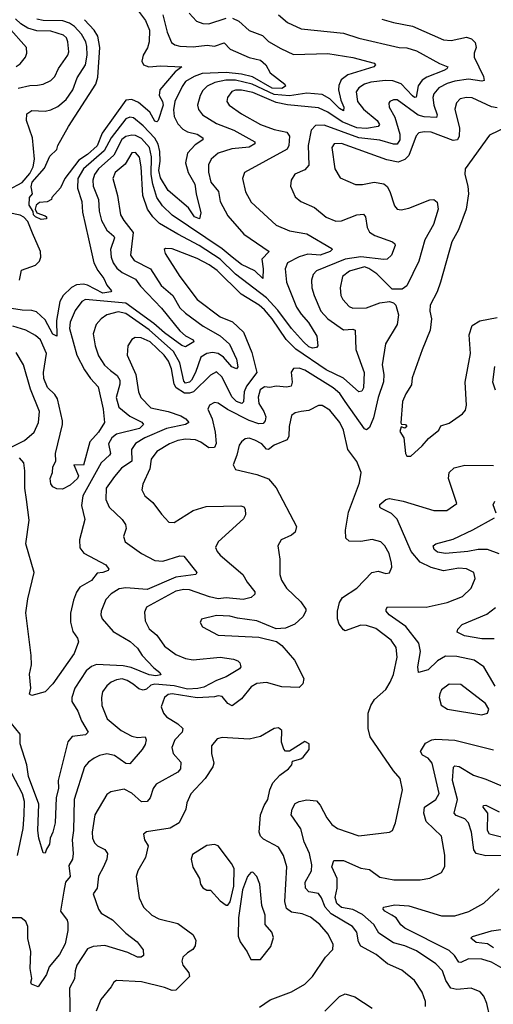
# Model space of a CAD drawing. Extents: x 1443846 to 1577407, y 839182 to 927291.
# Tile 434 of 535: x 1526323 to 1528784, y 913121 to 918240. Entities that reach past the tile are written whole.
import ezdxf

# ---------------------------------------------------------------- set-up
doc = ezdxf.new("R2010")
doc.units = 0

msp = doc.modelspace()

# ---------------------------------------------------------------- linework, layer by layer
at = {"layer": '0CON20XD'}
for points in [[(1526924.8, 918305), (1526976.9, 918235), (1526998, 918185), (1526995.9, 918124.1), (1526986.3, 918093.7), (1526963.9, 918055), (1526957.9, 918025), (1526965.8, 918005), (1526994.7, 917994.7), (1527055, 918000.3), (1527165.5, 917995.5), (1527131.5, 917968.5), (1527051.9, 917875), (1527048.3, 917845), (1527065.4, 917815), (1527067.8, 917795), (1527042.5, 917715), (1527035, 917708.8), (1527025, 917711.8), (1526999.5, 917759.5), (1526939.3, 917809.3), (1526905, 917825.2), (1526875, 917820.6), (1526751, 917649), (1526725, 917584), (1526675, 917539.6), (1526630.2, 917509.8), (1526558, 917415), (1526535, 917365.8), (1526490, 917315), (1526487.5, 917305), (1526465, 917293.3), (1526425, 917290), (1526408.8, 917275), (1526403.8, 917255), (1526412.5, 917235), (1526455, 917220.8), (1526462, 917215), (1526462, 917205), (1526435, 917200.8), (1526405, 917214), (1526394.9, 917224.9), (1526393.1, 917243.1), (1526372.6, 917275), (1526373.2, 917315), (1526388.9, 917335), (1526381.6, 917371.6), (1526387.6, 917395), (1526451.7, 917468.3), (1526479.3, 917530.7), (1526516, 917565), (1526521.2, 917585), (1526576.1, 917685), (1526718, 917905), (1526729, 917941), (1526739.6, 918095), (1526729.2, 918155), (1526710.2, 918185), (1526659.8, 918239.8)], [(1527203, 918273), (1527241.9, 918231.9), (1527275, 918220), (1527305, 918218.8), (1527395, 918248.5)], [(1527066.3, 918265), (1527088.4, 918175), (1527111.6, 918121.6), (1527128.4, 918108.4), (1527155, 918102.5), (1527225, 918099.4), (1527296.5, 918106.5), (1527335, 918101.3), (1527385, 918120.3), (1527417.3, 918087.3), (1527515, 918043.7), (1527575, 918029.6), (1527602.2, 918005), (1527625, 917964), (1527701.2, 917905), (1527704.3, 917895), (1527685, 917882.4), (1527635, 917884.4), (1527531.9, 917941.9), (1527475, 917956.7), (1527395, 917966), (1527270.6, 917959.4), (1527229.2, 917945), (1527185, 917918.2), (1527166.7, 917893.3), (1527129.6, 917815), (1527121.5, 917771.5), (1527126.3, 917736.3), (1527145, 917697.7), (1527170.8, 917670.8), (1527195, 917657.4), (1527245.2, 917645.2), (1527274.2, 917625), (1527274.2, 917615), (1527235, 917588.7), (1527195.3, 917545), (1527184.2, 917495), (1527197.9, 917445), (1527233.5, 917385), (1527239.2, 917335), (1527264.5, 917235), (1527256.7, 917205), (1527231.8, 917215), (1527200.8, 917260.8), (1527095, 917351.6), (1527055, 917417.9), (1527046.1, 917455), (1527052.8, 917505), (1527050.8, 917555), (1527041.9, 917591.9), (1527025, 917624), (1526965, 917688.3), (1526915, 917729.2), (1526895, 917732.8), (1526875, 917723.8), (1526798.3, 917625), (1526762, 917558), (1526655.1, 917464.9), (1526624.5, 917415), (1526623.6, 917363.6), (1526645.2, 917295.2), (1526648.8, 917238.8), (1526680.6, 917100.6), (1526708.2, 916975), (1526728.2, 916935), (1526760, 916895), (1526775, 916860), (1526799.4, 916830.6), (1526796.7, 916825), (1526755, 916818.1), (1526675, 916859.4), (1526655, 916864), (1526618.1, 916861.9), (1526592.5, 916847.5), (1526548.1, 916805), (1526531.5, 916775), (1526513.3, 916675), (1526515, 916594.5), (1526495, 916604.3), (1526455, 916679.6), (1526410.4, 916720.4), (1526385, 916728.7), (1526335, 916729.3), (1526235.7, 916745.7)], [(1526265.2, 917354.8), (1526335, 917394.2), (1526375, 917440.8), (1526393.4, 917475), (1526399.2, 917515), (1526389.4, 917625), (1526358.7, 917715), (1526359.3, 917750.7), (1526385, 917768.2), (1526455, 917764.7), (1526485, 917770.3), (1526521.3, 917788.7), (1526564.8, 917825.2), (1526599, 917875), (1526621.7, 917938.3), (1526664.8, 918005), (1526674, 918055), (1526671, 918101), (1526666.8, 918125), (1526644.4, 918165), (1526607, 918205), (1526581.9, 918221.9), (1526546.1, 918233.9), (1526445, 918235.5), (1526411.8, 918241.8)], [(1527428.5, 918248.5), (1527461.9, 918231.9), (1527515, 918184.4), (1527585, 918158.2), (1527615, 918126.8), (1527679.7, 918090.3), (1527745, 918058.9), (1527925, 918064.1), (1528055, 918043.9), (1528165, 918013.8), (1528172, 918005), (1528163.8, 917995), (1528027.6, 917952.4), (1527993.6, 917926.4), (1527981.5, 917898.5), (1527980, 917875), (1527991.8, 917821.8), (1528007.2, 917785), (1528005, 917765.8), (1527985, 917778.4), (1527935, 917828.8), (1527895, 917851.6), (1527815, 917857), (1527725, 917843.2), (1527645, 917850.1), (1527531.1, 917905), (1527445, 917926.2), (1527394.1, 917925.9), (1527336.9, 917913.1), (1527297.7, 917895), (1527275, 917871.8), (1527260.9, 917845), (1527247.1, 917795), (1527252.3, 917772.3), (1527273.5, 917745), (1527345, 917700.8), (1527435.4, 917665.4), (1527544.4, 917605), (1527544.4, 917595), (1527515, 917577.5), (1527425, 917568.4), (1527354.4, 917545.6), (1527318.5, 917515), (1527303.9, 917485), (1527303.3, 917446.7), (1527316.6, 917395), (1527356, 917346), (1527365.3, 917295), (1527405, 917220.4), (1527487.8, 917125), (1527620, 917035), (1527580.9, 916995), (1527588.6, 916945), (1527585.7, 916894.3), (1527544.8, 916934.8), (1527475, 916967.5), (1527427.2, 917005), (1527375, 917048.8), (1527114.3, 917224.3), (1527065, 917271.4), (1527035.8, 917315.9), (1527014.1, 917384.1), (1527006, 917435), (1527007.5, 917527.5), (1526996.7, 917575), (1526955, 917621.6), (1526925, 917637.9), (1526905, 917640), (1526875, 917632.9), (1526853.3, 917616.7), (1526812.7, 917535), (1526732.6, 917465), (1526712, 917435), (1526703.4, 917405), (1526705.3, 917375), (1526731.6, 917305), (1526736.2, 917245), (1526747.9, 917195), (1526775.5, 917145.5), (1526812, 917115), (1526815.3, 917105), (1526793.8, 917045), (1526797.6, 917005), (1526808.1, 916975), (1526827.7, 916947.7), (1526854.6, 916924.6), (1526925, 916890), (1526951.2, 916855), (1527060.3, 916740.3), (1527155, 916622.7), (1527185, 916596.5), (1527224.2, 916575), (1527228, 916565), (1527185, 916538.2), (1527165, 916545.7), (1527075, 916610.9), (1527020.6, 916660.6), (1526875, 916765.3), (1526665, 916784.7), (1526645, 916773.8), (1526611.4, 916728.6), (1526585, 916667.1), (1526580.9, 916635), (1526620.3, 916495), (1526660.3, 916419.7), (1526690.5, 916375), (1526730.8, 916330.8), (1526756.6, 916215), (1526764.2, 916145), (1526732.4, 916095), (1526687.2, 916045), (1526655, 915923.8), (1526603.8, 915925), (1526627.7, 915867.7), (1526622.7, 915855), (1526585, 915820), (1526545, 915798.8), (1526515, 915800), (1526495, 915810.6), (1526485, 915826), (1526481.2, 915855), (1526493, 915885), (1526494.8, 915915.2), (1526511.1, 915945), (1526508.1, 915985), (1526545.4, 916135), (1526545.4, 916154.6), (1526518.3, 916268.3), (1526505, 916290.5), (1526466.7, 916326.7), (1526448.8, 916375), (1526446.2, 916405), (1526461.1, 916505), (1526430, 916575), (1526405, 916598.4), (1526355, 916626.3), (1526286.6, 916646.6)], [(1526315, 917884.4), (1526375, 917897.6), (1526415, 917899.6), (1526444.6, 917905.4), (1526485, 917923.3), (1526505, 917944.2), (1526524.1, 917985.9), (1526572.9, 918055), (1526577.6, 918072.4), (1526573.6, 918125), (1526565.2, 918145.2), (1526549.9, 918159.9), (1526485, 918179.5), (1526411.4, 918181.4), (1526365, 918195.8), (1526328, 918218), (1526301.3, 918245)], [(1527667.8, 918265), (1527715, 918225.5), (1527785, 918192.1), (1528005, 918170.4), (1528085, 918143.1), (1528295.2, 918095.2), (1528335, 918092.8), (1528385, 918078.2), (1528505, 918011.5), (1528547.5, 917995), (1528543.3, 917985), (1528526.7, 917975), (1528438.6, 917941.4), (1528413.8, 917926.2), (1528394.4, 917895.6), (1528383.5, 917836.5), (1528375, 917835.4), (1528365, 917843.5), (1528305, 917906), (1528261.6, 917921.6), (1528223.7, 917923.7), (1528148, 917915), (1528114.4, 917905), (1528085, 917886.1), (1528072, 917865), (1528078, 917815), (1528109.3, 917775), (1528180.7, 917715), (1528192.1, 917695), (1528185.7, 917685), (1528125, 917674.6), (1528075, 917678.2), (1527999.6, 917709.6), (1527925, 917759.8), (1527875, 917781.1), (1527715, 917796.7), (1527655, 917808.6), (1527535, 917861.7), (1527475, 917874.1), (1527445, 917873.9), (1527425, 917866.9), (1527402.1, 917835), (1527400, 917815), (1527410.9, 917795), (1527475, 917750.3), (1527575, 917694.7), (1527645, 917668.2), (1527711.9, 917655), (1527724.7, 917635), (1527721.4, 917585), (1527712.6, 917567.4), (1527490.8, 917445), (1527480, 917415), (1527496.5, 917345), (1527525, 917291.9), (1527655, 917172.1), (1527725, 917142.9), (1527815, 917126.2), (1527945, 917050), (1527947.5, 917045), (1527935.7, 917035), (1527885, 917015.3), (1527820, 917020), (1527775, 917007), (1527714.8, 916975.2), (1527701.8, 916945), (1527708.6, 916875), (1527761.9, 916745), (1527785, 916708.5), (1527824.2, 916665), (1527866.9, 916595), (1527872.5, 916545), (1527866.2, 916535), (1527845, 916532.1), (1527825, 916539.7), (1527797.2, 916565), (1527735.6, 916635), (1527665, 916729), (1527605, 916793), (1527445, 916916.2), (1527364.3, 916995), (1527255, 917066.5), (1527145, 917124.8), (1527049.9, 917179.9), (1527014.2, 917214.2), (1526987.1, 917255), (1526962.5, 917325), (1526954.4, 917475), (1526945, 917524.3), (1526925, 917548.9), (1526905, 917548.2), (1526870.9, 917489.1), (1526819.6, 917445), (1526807.5, 917415), (1526831.6, 917325), (1526846.6, 917225), (1526863.2, 917195), (1526913.2, 917133.2), (1526897.8, 917015), (1526918, 916988), (1527001.9, 916945), (1527058.4, 916858.4), (1527118.4, 916805), (1527155, 916741.6), (1527183.7, 916713.7), (1527276.3, 916646.3), (1527365, 916596.2), (1527412.4, 916552.4), (1527449.7, 916475), (1527456.9, 916435), (1527449.2, 916425), (1527425, 916434.3), (1527381.2, 916485), (1527355, 916503.6), (1527325, 916510), (1527295.6, 916505), (1527265, 916484.6), (1527236.4, 916405), (1527215, 916365.3), (1527205, 916354.5), (1527185, 916349.4), (1527175, 916360), (1527155.1, 916455), (1527121.3, 916515), (1526995, 916628), (1526875, 916711.4), (1526835, 916721.6), (1526775, 916705.7), (1526745.6, 916685), (1526720, 916655), (1526703.9, 916606.1), (1526714.6, 916545), (1526732.7, 916492.7), (1526763.6, 916443.6), (1526793.9, 916416.1), (1526829.4, 916389.4), (1526843.8, 916365), (1526843.9, 916345), (1526823.8, 916275), (1526837.3, 916225), (1526895, 916179.2), (1526958, 916148), (1526966.2, 916135), (1526945, 916114.9), (1526826.5, 916085), (1526801.8, 916065), (1526784.7, 916035), (1526793.9, 915985), (1526790, 915975), (1526746.7, 915935), (1526651.2, 915765), (1526644.3, 915714.3), (1526661.3, 915641.3), (1526633.5, 915535), (1526634.8, 915494.8), (1526655.7, 915465.7), (1526770, 915405), (1526786.7, 915383.3), (1526783.3, 915376.7), (1526754.1, 915365.9), (1526725, 915361.9), (1526695, 915323.8), (1526635, 915288.9), (1526617.1, 915262.9), (1526601.5, 915221.5), (1526586.4, 915155), (1526587.4, 915107.4), (1526599.7, 915059.7), (1526623.1, 915025), (1526627.8, 915005), (1526605.5, 914945), (1526495, 914786.2), (1526455, 914745.8), (1526385, 914726.5), (1526373.3, 914733.2), (1526380.3, 914765), (1526373.5, 914836.5), (1526383.9, 914885), (1526382.8, 914935), (1526355.3, 915155.3), (1526365, 915228.8), (1526397.2, 915365), (1526355.2, 915515), (1526371.5, 915638.5), (1526358.8, 915745), (1526348.6, 915805), (1526349.5, 915895), (1526343.4, 915935), (1526322.2, 915962.2)], [(1528205, 918243.3), (1528265, 918224.5), (1528365, 918206.5), (1528525, 918135.4), (1528565, 918131.6), (1528645, 918148.6), (1528670.6, 918140.6), (1528689.4, 918120.6), (1528696, 918095), (1528684.7, 918065), (1528685.3, 918045), (1528733.2, 917945), (1528736, 917924), (1528725, 917919.5), (1528655, 917929.8), (1528585, 917920.8), (1528545, 917908.5), (1528500.7, 917885), (1528475.9, 917855), (1528470.3, 917835), (1528475.6, 917795), (1528492.9, 917745), (1528488.4, 917731.6), (1528425, 917734.8), (1528393.3, 917743.4), (1528285, 917822.5), (1528265, 917823.6), (1528246.2, 917813.8), (1528241.1, 917805), (1528243.6, 917785), (1528272.8, 917732.8), (1528298.8, 917645), (1528299.1, 917615), (1528285, 917593.2), (1528265, 917591.9), (1528195, 917613.8), (1528085, 917625.4), (1527905, 917691.9), (1527859.7, 917690.3), (1527837.9, 917665), (1527821.9, 917585), (1527825.7, 917484.3), (1527805, 917458.8), (1527753.5, 917436.5), (1527734.4, 917405), (1527730.6, 917375), (1527755, 917318), (1527784.6, 917294.6), (1527855, 917262.7), (1527915, 917213.8), (1527965, 917193.1), (1527995, 917193.2), (1528075, 917224.7), (1528109.1, 917229.1), (1528120, 917215), (1528129.2, 917159.2), (1528141.5, 917135), (1528168, 917118), (1528260, 917085), (1528273.3, 917075), (1528274, 917065), (1528254.4, 917015), (1528233.3, 916995), (1528215, 916992.4), (1528095, 917006.8), (1528015, 916995.6), (1527866.2, 916933.8), (1527847.7, 916915), (1527839.6, 916885), (1527841.6, 916845), (1527852.7, 916805), (1527888.6, 916725), (1527924, 916685), (1528005, 916627.1), (1528055, 916630.5), (1528066.9, 916625), (1528069.2, 916525), (1528112.9, 916405), (1528109.6, 916325), (1528101.5, 916308.5), (1528085, 916304.5), (1528006.2, 916376.2), (1527915, 916419.5), (1527757.3, 916527.3), (1527707.2, 916577.2), (1527635, 916683.8), (1527595, 916730.5), (1527566.5, 916755), (1527473.2, 916813.2), (1527348.6, 916935), (1527306.7, 916965), (1527245, 916998.7), (1527115, 917049.2), (1527080, 917050), (1527074, 917045), (1527078.1, 917025), (1527154.6, 916905), (1527245.4, 916785), (1527365, 916695.3), (1527429.4, 916669.4), (1527485.3, 916615), (1527528.8, 916508.8), (1527555.3, 916405.3), (1527501, 916335), (1527489.8, 916305), (1527486.3, 916253.7), (1527476.5, 916243.5), (1527448.9, 916255), (1527425, 916279.7), (1527375, 916380.4), (1527345, 916408.5), (1527315, 916391.8), (1527225.3, 916305)], [(1526305, 917997.3), (1526325, 918011.1), (1526352.9, 918045), (1526360, 918065), (1526357.3, 918095), (1526263.2, 918203.2)], [(1528805, 917780.7), (1528775, 917786.9), (1528675, 917833.1), (1528644.3, 917835.7), (1528612.1, 917827.9), (1528592.2, 917807.8), (1528584.6, 917775), (1528608.4, 917675), (1528606.5, 917635), (1528598.7, 917615), (1528575, 917611), (1528461.2, 917655), (1528425, 917657.5), (1528397.9, 917652.1), (1528383.7, 917636.3), (1528345, 917533.3), (1528325, 917512.2), (1528289.7, 917499.7)], [(1528855, 917682.1), (1528765, 917639.2), (1528638.6, 917465), (1528636.7, 917435), (1528652.1, 917375), (1528655.4, 917335), (1528643.1, 917255), (1528603.4, 917146.6), (1528567.9, 917085), (1528509.4, 916875), (1528491.9, 916825), (1528456.7, 916755), (1528453.6, 916725), (1528463.5, 916685), (1528456.7, 916625), (1528413.9, 916523.9), (1528362.3, 916377.7), (1528358.8, 916341.2), (1528328.9, 916295), (1528312.9, 916255), (1528304.2, 916144.2), (1528307, 916137), (1528327.5, 916135), (1528335.7, 916125), (1528325, 916116.7), (1528305, 916122.5), (1528299.3, 916099.3), (1528320, 916065), (1528327.5, 915985), (1528335, 915970), (1528355, 915970)], [(1528289.7, 917499.7), (1528231.2, 917511.2), (1527995, 917595.3), (1527956.7, 917595), (1527944.5, 917575), (1527960.9, 917465), (1527987.5, 917417.5), (1528067.6, 917382.4), (1528105, 917382.9), (1528165.4, 917394.6), (1528215, 917386.7), (1528232.2, 917372.2), (1528247.3, 917347.3), (1528271.4, 917271.4), (1528285, 917254.3), (1528305, 917251.5), (1528345, 917260.4), (1528455, 917303.8), (1528475.4, 917305.4), (1528491.8, 917291.8), (1528497.5, 917255), (1528473.9, 917175), (1528428.2, 917095), (1528397.5, 916985), (1528334.1, 916855.9), (1528311.4, 916838.6), (1528259.3, 916839.3), (1528178.7, 916918.7), (1528137.1, 916947), (1528115, 916954.4), (1528036.9, 916933.1), (1528001.2, 916905), (1527988.5, 916845), (1527992.3, 916805), (1528001.5, 916785), (1528035, 916748.5), (1528055, 916740.4), (1528125, 916742.2), (1528195, 916767.6), (1528245, 916774.5), (1528265, 916767.1), (1528276.9, 916755), (1528291.2, 916705), (1528284.5, 916655), (1528223.8, 916555), (1528206.7, 916445), (1528215.3, 916395), (1528213.4, 916356.6), (1528186.1, 916275), (1528161, 916169), (1528141.2, 916118.8), (1528125, 916107.8), (1528115, 916113.3), (1528014.5, 916255.5), (1527985.9, 916295.9), (1527952, 916325), (1527805, 916416.8), (1527775, 916427.7), (1527745, 916427.1), (1527733.6, 916406.4), (1527739.3, 916355), (1527734.2, 916335), (1527711.5, 916328.5), (1527655, 916335.3), (1527623.1, 916326.9), (1527595, 916330.8), (1527572, 916315), (1527562.1, 916277.9), (1527564.8, 916245), (1527592, 916202), (1527601.3, 916175), (1527599.1, 916155), (1527588.8, 916141.2), (1527565, 916138.9), (1527515, 916155.7), (1527403.5, 916213.5), (1527355, 916245.5), (1527335, 916250), (1527309.2, 916235), (1527301.1, 916215), (1527322.3, 916165), (1527338.9, 916095), (1527343.3, 916036.8), (1527334.8, 916015.2), (1527305, 916014.4), (1527265, 916043.9), (1527235.7, 916055), (1527185, 916059), (1527145, 916052), (1527100.6, 916035), (1527035.9, 915994.1), (1527006.2, 915955), (1526998.9, 915905), (1526963.5, 915825), (1526958.1, 915795), (1526972.9, 915765), (1527015, 915729.4), (1527058.9, 915668.9), (1527097.9, 915627.9), (1527125, 915625.6), (1527225, 915688.7), (1527291.5, 915708.5), (1527472.9, 915712.9), (1527486.8, 915706.8), (1527494, 915695), (1527497.1, 915665), (1527485.6, 915645), (1527354.4, 915525), (1527340.5, 915495), (1527348.2, 915475), (1527365.4, 915455), (1527483.1, 915355), (1527505.5, 915315), (1527545, 915265.8), (1527545, 915253.3), (1527526, 915235), (1527485, 915224.7), (1527395, 915233.5), (1527355, 915228.5), (1527309.3, 915239.3), (1527204.8, 915274.8), (1527175, 915276.5), (1527135, 915268.9), (1526982, 915185), (1526970.9, 915159.1), (1526975.6, 915115), (1526995, 915072.5), (1527035, 915040.6), (1527075, 914983.5), (1527135, 914938.9), (1527185, 914918.6), (1527225, 914911.2), (1527365, 914924.8), (1527433.3, 914915), (1527457.1, 914907.1), (1527466.8, 914896.8), (1527471.5, 914875), (1527465.6, 914865), (1527396.4, 914823.6), (1527345, 914804.8), (1527279.8, 914770.2), (1527248.2, 914761.8), (1527195, 914759.4), (1527125, 914777.3), (1527025, 914785.1), (1527005, 914780.5), (1526981, 914759), (1526965, 914753.4), (1526941.1, 914761.1), (1526912.3, 914785), (1526881.9, 914805), (1526855, 914812.2), (1526825, 914807.7), (1526798.6, 914795), (1526775, 914775.7), (1526753.3, 914745), (1526747.3, 914715), (1526749.1, 914675), (1526776.5, 914605), (1526850.5, 914545), (1526905, 914515.2), (1526935, 914508.6), (1526975, 914510.8), (1526980, 914495), (1526975, 914471.2), (1526959.4, 914445), (1526895, 914370.6), (1526875, 914372.5), (1526815, 914414.2), (1526775, 914422.3), (1526736.7, 914415), (1526709.5, 914400.5), (1526679.9, 914380.1), (1526660, 914355), (1526605.3, 914184.7), (1526602.6, 914025), (1526595.3, 913975), (1526600, 913905), (1526596.4, 913875), (1526578.4, 913841.6), (1526584.3, 913785.7), (1526561.1, 913755), (1526551.4, 913708.6), (1526534.6, 913605), (1526568.7, 913558.7), (1526573.2, 913543.2), (1526572.5, 913505), (1526558.2, 913435), (1526530.2, 913379.8), (1526475.5, 913315), (1526461.9, 913275), (1526418, 913212), (1526384.6, 913224.6), (1526380.6, 913235), (1526385.3, 913255), (1526377, 913307), (1526380, 913395), (1526365, 913462.5), (1526364.2, 913525), (1526355, 913551.9), (1526329.6, 913569.6), (1526225, 913570.4)], [(1526321.1, 916885), (1526332.2, 916937.8), (1526405, 916963.2), (1526425.8, 916985), (1526431.9, 917005), (1526430, 917035), (1526389.8, 917130.2), (1526365, 917190.3), (1526345, 917213.2), (1526325, 917223.8), (1526215, 917246.2)], [(1528355, 915970), (1528415, 916023.8), (1528447.4, 916062.6), (1528502, 916105), (1528512.1, 916127.9), (1528555, 916141.4), (1528625, 916191.2), (1528640.3, 916209.7), (1528644.2, 916235), (1528637.9, 916355), (1528665.5, 916505), (1528658.6, 916601.4), (1528675, 916650), (1528715, 916674.4), (1528805, 916691.4)], [(1527225.3, 916305), (1527205, 916297.8), (1527178.7, 916298.7), (1527136.4, 916325), (1527125.1, 916345), (1527111, 916425), (1527095.4, 916465), (1527072.9, 916495), (1527000.7, 916565), (1526954.7, 916585.3), (1526922.9, 916587.1), (1526905, 916577.5), (1526884.4, 916545), (1526880.8, 916495), (1526926.4, 916395), (1526940.3, 916305), (1526952.3, 916275), (1527005, 916221.1), (1527095, 916203.5), (1527160, 916180), (1527186.2, 916165), (1527201.9, 916145), (1527184, 916135), (1527085.4, 916115), (1526972.7, 916065), (1526925, 916036.5), (1526904.3, 916005.7), (1526905.5, 915944.5), (1526851.9, 915908.1), (1526815.6, 915864.4), (1526772.8, 915805), (1526770.4, 915745), (1526788.2, 915705), (1526855, 915640.6), (1526873.1, 915615), (1526875.6, 915595), (1526863, 915553), (1526871.4, 915525), (1526955, 915463.8), (1527025, 915428.9), (1527066, 915424), (1527155, 915452.5), (1527175, 915450), (1527242.5, 915365), (1527237.5, 915355), (1527135, 915342.1), (1526985, 915277.3), (1526875, 915286.5), (1526839.5, 915280.5), (1526797.3, 915255), (1526770.9, 915225), (1526745.6, 915165), (1526744.4, 915145), (1526751.4, 915125), (1526809.1, 915059.1), (1526897, 915007), (1526935, 914972.2), (1526959.3, 914935), (1527020, 914870), (1527051.4, 914845), (1527056.4, 914833.6), (1527031.1, 914828.9), (1526995, 914833.3), (1526901.2, 914871.2), (1526860, 914879.9), (1526722.6, 914887.4), (1526695, 914877.5), (1526668.4, 914855), (1526608.8, 914765), (1526592.8, 914715), (1526592.8, 914695), (1526624.8, 914645), (1526644.3, 914594.3), (1526678.6, 914535), (1526665, 914521.1), (1526595, 914513.3), (1526572.2, 914485), (1526522.4, 914285), (1526524.6, 914245), (1526513, 914195), (1526506.9, 914065), (1526494.6, 914015), (1526480.4, 913985), (1526476.8, 913953.2), (1526462.3, 913927.7), (1526455, 913906), (1526445, 913908), (1526422.3, 913985), (1526417.5, 914025), (1526422, 914162), (1526367.8, 914305), (1526359.7, 914365), (1526324.8, 914475), (1526324.4, 914525), (1526280.5, 914580.5)], [(1526275.6, 916015), (1526348.2, 916051.8), (1526398.2, 916095), (1526421.2, 916145), (1526426.4, 916203.6), (1526379.3, 916319.3), (1526342.1, 916445), (1526305, 916509.4)], [(1528795, 916313.5), (1528781.8, 916355), (1528792.9, 916437.1)], [(1528431.2, 913108.8), (1528431.1, 913135), (1528415, 913183.8), (1528374.4, 913245), (1528308.3, 913298.3), (1528235, 913331.1), (1528175, 913379.2), (1528095, 913423.3), (1528083.3, 913445), (1528075.3, 913495), (1528053.3, 913525), (1527941.9, 913591.9), (1527910.2, 913625), (1527891.1, 913675), (1527876.1, 913696.1), (1527825, 913706.1), (1527808.4, 913725), (1527806.8, 913755), (1527839.7, 913815), (1527841.2, 913845), (1527828.1, 913905), (1527801.3, 913965), (1527783.8, 914033.8), (1527732.9, 914105), (1527738.1, 914135), (1527755, 914164.3), (1527775, 914175.4), (1527815, 914184.5), (1527865, 914177.8), (1527885, 914155.7), (1527919.7, 914089.7), (1527945.8, 914055.8), (1527975, 914034.6), (1528085, 913996.4), (1528245, 914015.8), (1528260, 914025), (1528275.6, 914065), (1528311.5, 914235), (1528299.5, 914295), (1528265.3, 914335.3), (1528145, 914510.8), (1528133.9, 914553.9), (1528133.6, 914635), (1528146.9, 914675), (1528167.1, 914705), (1528225, 914758), (1528248.9, 914795), (1528265, 914836.2), (1528283.8, 914925), (1528279.5, 914975), (1528254, 915014), (1528174, 915075), (1528125, 915090.4), (1528095, 915092.7), (1528015, 915062.7), (1528005, 915066.9), (1527982.3, 915097.7), (1527974.2, 915125), (1527974.7, 915164.7), (1527985, 915209.2), (1528000.5, 915235), (1528075.6, 915285), (1528153.6, 915366.4), (1528185, 915372.2), (1528225, 915360.8), (1528245, 915363.3), (1528256.7, 915393.3), (1528255.6, 915414.4), (1528243.3, 915465), (1528220, 915505), (1528199.2, 915525), (1528155, 915536.9), (1528095, 915526.7), (1528035, 915529.2), (1528018.6, 915545), (1528015.4, 915585), (1528031.2, 915678.8), (1528088.3, 915831.7), (1528097.5, 915885), (1528075, 915942), (1528028.5, 916005), (1528005.3, 916105), (1527987.1, 916145), (1527935, 916209.5), (1527895, 916234.5), (1527875, 916233.5), (1527825, 916207.5), (1527785, 916202.5), (1527753.8, 916196.2), (1527735, 916181.2), (1527722.8, 916125), (1527721.1, 916075), (1527712.2, 916055), (1527645, 916028.2), (1527615, 916004.5), (1527605, 916006.7), (1527580.5, 916035), (1527545, 916053.8), (1527515, 916063.5), (1527495, 916060.6), (1527475, 916045.8), (1527462.7, 916027.3), (1527451.5, 915975), (1527432.5, 915925), (1527445, 915902), (1527555, 915875.5), (1527615, 915853.1), (1527656, 915806), (1527760.8, 915605), (1527754.2, 915575), (1527735, 915559.4), (1527681.2, 915535), (1527664.2, 915505), (1527675.5, 915435.5), (1527674.5, 915355), (1527683.8, 915325), (1527709.5, 915285), (1527784, 915214), (1527809.4, 915175), (1527810.6, 915165), (1527794.5, 915135), (1527752.3, 915097.7), (1527705, 915075.5), (1527655, 915072.2), (1527555, 915114.4), (1527455, 915127.5), (1527415, 915138.4), (1527345, 915142), (1527267.3, 915122.7), (1527261.2, 915105), (1527273, 915083), (1527355, 915039.1), (1527565, 915030), (1527657, 915007), (1527685, 914985.6), (1527750.6, 914910.6), (1527799.6, 914815), (1527793.8, 914786.2), (1527775, 914768.6), (1527685, 914772.1), (1527605, 914793.8), (1527555, 914787.9), (1527525, 914771.1), (1527475, 914708.1), (1527426.8, 914673.2), (1527405, 914683.8), (1527375, 914720.7), (1527355, 914724.2), (1527335, 914719), (1527245, 914713.3), (1527115.2, 914734.8), (1527095, 914731.8), (1527075.4, 914715), (1527057.9, 914667.9), (1527069.4, 914635), (1527085.6, 914615), (1527145, 914579.3), (1527170.8, 914555), (1527166.8, 914535), (1527129.5, 914495), (1527113.5, 914455), (1527120.9, 914425), (1527159.5, 914379.5), (1527158.8, 914345), (1527145, 914328.4), (1527032.5, 914265), (1527016.7, 914243.3), (1527001.2, 914195), (1526985, 914174.4), (1526955, 914173.5), (1526905, 914219.2), (1526865, 914238.5), (1526796.7, 914225), (1526775, 914210.8), (1526713.8, 914106.2), (1526699.7, 914015), (1526701.5, 913985), (1526711, 913961), (1526726.7, 913945), (1526765.6, 913925), (1526778.8, 913905), (1526776.1, 913875), (1526758, 913835), (1526732.9, 913787.1), (1526725.5, 913725), (1526704.5, 913695), (1526731.5, 913615), (1526746.9, 913595), (1526805, 913560.7), (1526875, 913491.1), (1526933.3, 913445), (1526963.9, 913403.9), (1526965.9, 913374.1), (1526954.3, 913365.7), (1526935, 913366.2), (1526885, 913389.5), (1526765, 913426.5), (1526705, 913420.9), (1526675, 913409.6), (1526619.8, 913325), (1526610.5, 913295), (1526607.4, 913252.6), (1526581.1, 913205), (1526585.3, 913015.3)], [(1528794.8, 914774.8), (1528734.7, 914874.7), (1528685, 914910), (1528595, 914928.4), (1528535, 914930), (1528495, 914905.9), (1528445, 914860), (1528395.7, 914845.7), (1528392.5, 914875), (1528406.6, 914955), (1528397.6, 914997.6), (1528329.7, 915085), (1528243.1, 915145), (1528227.9, 915165), (1528226.7, 915175), (1528235, 915186.4), (1528435, 915186), (1528545, 915210.4), (1528625, 915240.5), (1528668.6, 915285), (1528690, 915335), (1528682.5, 915365), (1528644.4, 915385.6), (1528605, 915388.5), (1528525, 915374.1), (1528461, 915391), (1528405, 915419.2), (1528356.6, 915475), (1528285, 915643.1), (1528255, 915671.8), (1528199.7, 915699.7), (1528194.2, 915705), (1528195, 915718.8), (1528225, 915745.5), (1528245, 915749.6), (1528315, 915735.7), (1528475, 915687.3), (1528542.7, 915687.3), (1528595.6, 915725), (1528551.8, 915855), (1528555.6, 915885), (1528580.9, 915909.1), (1528635.5, 915924.5), (1528785, 915921.5)], [(1528799.1, 915675), (1528782.8, 915717.2), (1528792.7, 915737.3)], [(1528815, 915463.5), (1528755, 915484.8), (1528705, 915485.9), (1528651.2, 915475), (1528535, 915464.3), (1528495, 915471.6), (1528476.9, 915485), (1528472.5, 915505), (1528485, 915514.2), (1528575, 915538.7), (1528677.8, 915587.8), (1528790.8, 915649.2)], [(1528789.5, 915020.5), (1528725, 915020.5), (1528635, 915036.1), (1528596.2, 915055), (1528599.5, 915070.5), (1528622, 915095), (1528750.1, 915149.9), (1528795, 915183.8)], [(1528724.3, 914625.7), (1528755, 914634.2), (1528760.8, 914655), (1528742.9, 914685), (1528615, 914782.7), (1528555, 914784.5), (1528515.7, 914755), (1528505.6, 914735), (1528502.9, 914715), (1528513.3, 914676.7), (1528545.5, 914655.5), (1528724.3, 914625.7)], [(1527568.6, 913105), (1527625, 913143.5), (1527735, 913185.6), (1527805, 913225.6), (1527845.3, 913264.7), (1527911.4, 913365), (1527951.1, 913405), (1527951.7, 913431.7), (1527926.4, 913485), (1527882.1, 913535), (1527835, 913574.5), (1527791.7, 913591.7), (1527735, 913600), (1527709.4, 913619.4), (1527700.5, 913655), (1527710.4, 913835), (1527693.9, 913893.9), (1527667, 913937), (1527589.6, 913979.6), (1527574.8, 913994.8), (1527567.4, 914015), (1527574.6, 914105.4), (1527593.1, 914155), (1527611.8, 914185), (1527622, 914235), (1527638.2, 914271.8), (1527675, 914311.4), (1527720, 914345), (1527736.7, 914365), (1527740, 914385), (1527783.9, 914396.1), (1527796.2, 914405), (1527827.5, 914445), (1527827.5, 914475), (1527805, 914486.7), (1527725, 914437.5), (1527705, 914437.5), (1527695, 914447.5), (1527683.7, 914483.7), (1527685.7, 914545), (1527667.3, 914557.3), (1527645, 914554.2), (1527575, 914513.3), (1527515, 914499.1), (1527375, 914507.5), (1527349.2, 914500.8), (1527320, 914465), (1527319.4, 914425), (1527330.9, 914375), (1527326.5, 914355), (1527286.7, 914295), (1527211.8, 914215), (1527191.9, 914168.1), (1527185.5, 914135), (1527152.2, 914065), (1527105, 914036.9), (1526982.6, 914017.4), (1526966, 914005), (1526971.4, 913975), (1526990, 913945), (1526976.1, 913883.9), (1526937.5, 913815), (1526928.5, 913785), (1526943.1, 913675), (1526965.7, 913625), (1527009.2, 913585), (1527045, 913565.6), (1527145, 913540.6), (1527223.4, 913483.4), (1527237.3, 913455), (1527235.5, 913425), (1527221.9, 913405), (1527195, 913387.7), (1527170, 913365), (1527165.6, 913345), (1527171.1, 913325), (1527202.5, 913285), (1527205.4, 913265), (1527135, 913194.5), (1527115, 913192.5), (1527075, 913208.4), (1526955, 913238.2), (1526826, 913244), (1526811.2, 913235), (1526798.8, 913211.2), (1526744.4, 913145), (1526719.4, 913085)], [(1528765.6, 913055), (1528751.1, 913125), (1528735, 913163.8), (1528715.5, 913185.5), (1528670, 913205), (1528595, 913198.5), (1528563.8, 913203.8), (1528537.1, 913245), (1528520, 913295), (1528485, 913331.1), (1528385, 913397.9), (1528325, 913424.3), (1528265, 913440.3), (1528190, 913490), (1528164.1, 913535), (1528105, 913587.2), (1528055, 913614.4), (1527995, 913624.8), (1527970.9, 913645), (1527963.2, 913676.8), (1527973.4, 913725), (1527972.9, 913775), (1527944.7, 913835), (1527955, 913868), (1528005, 913868.9), (1528095, 913828.9), (1528140.8, 913820.8), (1528195, 913782.2), (1528267.2, 913767.2), (1528405, 913767.5), (1528453.6, 913776.4), (1528515, 913806.2), (1528533, 913837), (1528533.1, 913896.9), (1528515.6, 913995), (1528435, 914071.1), (1528422.8, 914115), (1528426.9, 914145), (1528485.5, 914185), (1528502.7, 914217.3), (1528465.9, 914375), (1528445, 914400), (1528415.8, 914415.8), (1528406, 914435), (1528432.2, 914477.8), (1528464, 914495), (1528485, 914498.9), (1528584.7, 914494.7), (1528785, 914444.5)], [(1528847.5, 913895), (1528745, 913892.9), (1528694.4, 913904.4), (1528683.6, 913923.6), (1528671.4, 914015), (1528654.8, 914064.8), (1528636.5, 914085), (1528592.1, 914102.1), (1528581.1, 914115), (1528598.5, 914185), (1528572.9, 914285), (1528576.8, 914353.2), (1528585, 914360.7), (1528606.7, 914356.7), (1528681.5, 914311.5), (1528745, 914292), (1528835, 914253.8)], [(1526311.6, 913895), (1526340.6, 914035), (1526345.5, 914105.5), (1526347.9, 914175), (1526337.9, 914215), (1526281.4, 914321.4)], [(1528905, 913970.7), (1528765, 914004.5), (1528754.8, 914025), (1528756.2, 914115), (1528731.9, 914145), (1528733.8, 914155), (1528745, 914155.8), (1528815, 914120.9)], [(1527405, 913636.2), (1527417, 913653), (1527435.4, 913734.6), (1527436.7, 913826.7), (1527423.2, 913853.2), (1527355, 913944), (1527335, 913951.4), (1527295, 913945.6), (1527220.4, 913899.6), (1527214.4, 913875), (1527223.3, 913833.3), (1527256.5, 913775), (1527263.1, 913745), (1527275, 913725.6), (1527295, 913714), (1527315, 913713.8), (1527365, 913658.8), (1527395, 913636.2), (1527405, 913636.2)], [(1527575, 913353.3), (1527628.7, 913421.3), (1527642.3, 913467.7), (1527633.3, 913495), (1527599.2, 913535), (1527599.1, 913585), (1527581.2, 913635), (1527570, 913745), (1527556, 913786), (1527535, 913806.9), (1527524.6, 913805.4), (1527507.1, 913785), (1527480.4, 913715), (1527460.3, 913569.7), (1527458, 913475), (1527468, 913445), (1527504.2, 913394.2), (1527523.6, 913353.6), (1527575, 913353.3)], [(1528835.5, 913305), (1528775, 913339.5), (1528725, 913354.8), (1528655, 913357.8), (1528615, 913338.8), (1528605, 913340.5), (1528581.8, 913375), (1528555, 913400.3), (1528325, 913516.1), (1528303.8, 913533.8), (1528279.9, 913569.9), (1528256.9, 913585), (1528220.6, 913605), (1528212.5, 913615), (1528213.8, 913625), (1528272.7, 913637.3), (1528345, 913633), (1528515, 913581.3), (1528585, 913580.4), (1528657.4, 913602.6), (1528735, 913645.7), (1528815, 913721.1)], [(1528785, 913414.3), (1528754.7, 913434.7), (1528695, 913441.4), (1528667.5, 913465), (1528676.6, 913473.4), (1528775, 913502.3), (1528873.4, 913516.6)], [(1527908, 913085), (1527985, 913160.6), (1528015, 913174.4), (1528065, 913159.6), (1528155, 913100.8)]]:
    msp.add_lwpolyline(points, dxfattribs=at)

doc.saveas('drawing.dxf')
